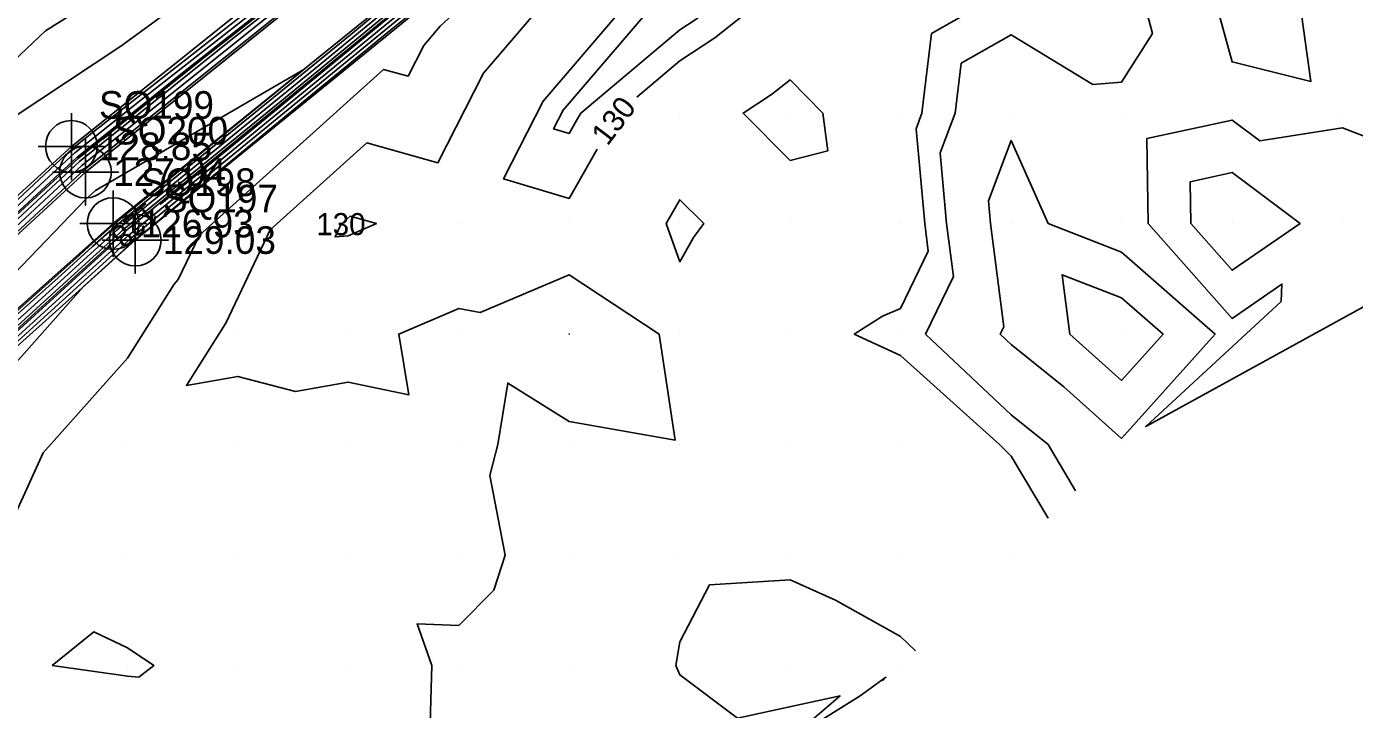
# Model space of a CAD drawing. Extents: x 2354170 to 2357230, y 866100 to 868290.
# Drawn here: x 2355730.9 to 2355851.1, y 866576 to 866637.8 of the extents above; entities that cross this region are included whole.
import ezdxf

# ---------------------------------------------------------------- set-up
doc = ezdxf.new("R2010")
doc.units = 0
for name, color, linetype in [('Default', 7, 'Continuous'), ('DTM Contours Major', 7, 'Continuous'), ('DTM Contours Minor', 7, 'Continuous'), ('Exist DTM Breakline', 7, 'Continuous'), ('Exist DTM Breakline Cogo Elevation', 7, 'Continuous'), ('Exist DTM Breakline Cogo Number', 7, 'Continuous'), ('Exist DTM Breakline Cogo Point CELL', 7, 'Continuous'), ('Exist DTM QL2 LIDAR Elevation Point', 7, 'Continuous'), ('Exist DTM Ridgeline', 7, 'Continuous'), ('Exist DTM Ridgeline Cogo Elevation', 7, 'Continuous'), ('Exist DTM Ridgeline Cogo Number', 7, 'Continuous'), ('Exist DTM Ridgeline Cogo Point CELL', 7, 'Continuous'), ('PH Exist DTM Breakline', 7, 'Continuous')]:
    doc.layers.add(name, color=color, linetype=linetype)

msp = doc.modelspace()

# ---------------------------------------------------------------- linework, layer by layer
at = {"layer": 'Default'}
for points in [[(2355850.42, 866717.32), (2355837.03, 866706.66), (2355826.72, 866699.21), (2355812.7, 866688.16), (2355805.6, 866682.46), (2355788.44, 866668.95), (2355782.1, 866663.87), (2355762.96, 866648.82), (2355758.58, 866645.31), (2355737.06, 866628.44), (2355735.02, 866626.8), (2355733.94, 866625.8), (2355719.38, 866612.21)], [(2355850.63, 866716.91), (2355840.27, 866708.66), (2355826.81, 866698.92), (2355815.55, 866690.05), (2355805.75, 866682.19), (2355791.9, 866671.28), (2355782.26, 866663.56), (2355766.74, 866651.36), (2355758.76, 866644.97), (2355741.22, 866631.21), (2355735.23, 866626.42), (2355732.06, 866623.49), (2355720.17, 866612.39)], [(2355849.99, 866714.65), (2355827.06, 866698.07), (2355824.08, 866695.72), (2355806.18, 866681.37), (2355802.26, 866678.29), (2355782.75, 866662.65), (2355778.07, 866658.96), (2355759.32, 866643.94), (2355753.7, 866639.54), (2355735.87, 866625.26), (2355726.43, 866616.54)], [(2355850.83, 866712.85), (2355830.09, 866699.91), (2355827.15, 866697.79), (2355826.93, 866697.61), (2355806.32, 866681.09), (2355805.72, 866680.62), (2355782.91, 866662.34), (2355781.84, 866661.5), (2355759.5, 866643.6), (2355757.86, 866642.32), (2355736.08, 866624.87), (2355724.55, 866614.22)], [(2355846.75, 866712.66), (2355826.98, 866698.36), (2355821.24, 866693.83), (2355806.03, 866681.64), (2355798.81, 866675.95), (2355782.59, 866662.95), (2355774.29, 866656.43), (2355759.13, 866644.29), (2355749.54, 866636.77), (2355735.66, 866625.64), (2355728.31, 866618.85)], [(2355715.05, 866597.94), (2355730.87, 866612.03), (2355737.35, 866617.92), (2355739.04, 866619.42), (2355739.24, 866619.6), (2355756.97, 866634.06), (2355762.45, 866638.55), (2355781.39, 866653.99), (2355785.67, 866657.5), (2355805.81, 866673.9), (2355808.9, 866676.44), (2355809.54, 866676.96), (2355814.91, 866681.33), (2355816.02, 866682.02), (2355823.7, 866686.54), (2355846.07, 866675.66), (2355850.7, 866673.47), (2355851.52, 866673.08)], [(2355728.02, 866608.96), (2355737.87, 866617.91), (2355739.23, 866619.12), (2355739.52, 866619.39), (2355753.78, 866631.01), (2355762.73, 866638.35), (2355778.21, 866650.97), (2355785.94, 866657.3), (2355802.64, 866670.91), (2355809.16, 866676.25), (2355810.51, 866677.36), (2355815.03, 866681.04), (2355817.51, 866682.56), (2355823.55, 866686.12), (2355841.15, 866677.56), (2355850.56, 866673.11), (2355852.21, 866672.32)], [(2355719.44, 866599.73), (2355739.42, 866617.88), (2355739.78, 866618.2), (2355740.39, 866618.75), (2355744.2, 866621.86), (2355763.57, 866637.74), (2355768.67, 866641.91), (2355786.75, 866656.73), (2355793.13, 866661.93), (2355809.95, 866675.71), (2355813.42, 866678.55), (2355815.39, 866680.15), (2355821.97, 866684.19), (2355823.1, 866684.86), (2355826.39, 866683.26), (2355850.13, 866672.02), (2355854.31, 866670.04)], [(2355722.3, 866602.8), (2355738.9, 866617.89), (2355739.6, 866618.51), (2355740.1, 866618.96), (2355747.39, 866624.91), (2355763.29, 866637.95), (2355771.85, 866644.93), (2355786.48, 866656.92), (2355796.3, 866664.92), (2355809.69, 866675.89), (2355812.45, 866678.15), (2355815.27, 866680.45), (2355820.48, 866683.65), (2355823.25, 866685.28), (2355831.31, 866681.36), (2355850.27, 866672.38), (2355853.61, 866670.8)], [(2355742.96, 866621.74), (2355750.59, 866627.96), (2355763.01, 866638.15), (2355775.03, 866647.95), (2355786.21, 866657.11), (2355799.47, 866667.91), (2355809.42, 866676.07), (2355811.48, 866677.75), (2355815.15, 866680.74), (2355819, 866683.1), (2355820.93, 866684.25)], [(2355728.57, 866590.9), (2355732.37, 866599.26), (2355739.98, 866607.82), (2355744.21, 866614.54), (2355744.59, 866614.95), (2355746.5, 866618.97), (2355763.18, 866633.97), (2355765.39, 866633.34), (2355766.81, 866636.13), (2355768.3, 866637.87), (2355787.4, 866655.52), (2355787.8, 866656.1), (2355788.14, 866656.51), (2355796.05, 866663.53), (2355810.47, 866675.34), (2355815.35, 866679.34), (2355815.62, 866679.56), (2355817.1, 866680.47), (2355822.34, 866681.39), (2355824.99, 866677.56), (2355837.44, 866677.17), (2355849.85, 866671.3), (2355855.71, 866668.53)], [(2355782.52, 866626.74), (2355779.98, 866622.29), (2355774.04, 866624.06), (2355777.62, 866631.1), (2355784.83, 866639.5), (2355789.37, 866643.69), (2355795.42, 866652.29), (2355800.47, 866658.49), (2355810.24, 866667.14), (2355814.27, 866673.2), (2355817.32, 866675.84), (2355821.33, 866676.54), (2355828.03, 866666.87), (2355832.84, 866666.72)], [(2355785.76, 866665.93), (2355782.43, 866663.26), (2355770.51, 866653.89), (2355758.95, 866644.63), (2355745.38, 866633.99), (2355735.45, 866626.03), (2355730.18, 866621.17), (2355720.97, 866612.57), (2355710.2, 866602.62), (2355709.21, 866601.7)], [(2355784.37, 866666.12), (2355781.94, 866664.17), (2355759.18, 866646.29), (2355758.39, 866645.65), (2355751, 866639.86), (2355754.21, 866643.62), (2355754.9, 866647.4), (2355739.66, 866642.46), (2355736.7, 866640.05), (2355732.57, 866637.45), (2355722.28, 866627.74), (2355720.69, 866625.88), (2355715.18, 866620.89)], [(2355716.16, 866594.63), (2355716.39, 866594.86), (2355718.21, 866593.67), (2355720.66, 866595.92), (2355721.71, 866598.21), (2355736.02, 866614.31), (2355739.94, 866617.87), (2355739.96, 866617.9), (2355740.67, 866618.54), (2355741.01, 866618.81), (2355763.84, 866637.54), (2355765.49, 866638.88), (2355787.02, 866656.54), (2355789.97, 866658.93), (2355790.04, 866658.99)], [(2355858.47, 866658.55), (2355863.2, 866658.95), (2355878.79, 866652.52), (2355882.87, 866650.35), (2355904.3, 866641.73), (2355902.09, 866640.08), (2355832.16, 866601.64), (2355844.43, 866612.97), (2355844.5, 866614.53), (2355839.98, 866611.43), (2355832.4, 866620.01), (2355832.27, 866627.71), (2355839.98, 866629.38), (2355842.48, 866627.51), (2355849.98, 866628.67), (2355856.23, 866626.26), (2355861.11, 866630.01), (2355860.4, 866639.59), (2355860.67, 866640.01), (2355859.98, 866640.64), (2355850.71, 866640.73), (2355850.59, 866650.01), (2355858.47, 866658.55)], [(2355823.32, 866593.34), (2355819.98, 866598.95), (2355818.94, 866600.01), (2355809.98, 866608.06), (2355805.78, 866610.01), (2355808.34, 866611.64), (2355809.98, 866612.32), (2355812.48, 866617.51), (2355812.16, 866620.01), (2355811.39, 866628.6), (2355811.91, 866630.01), (2355812.78, 866637.21), (2355817.72, 866640.01), (2355809.98, 866645.97), (2355807.73, 866642.26), (2355799.98, 866641.68), (2355797.19, 866640.01), (2355793.17, 866636.81), (2355789.98, 866634.73), (2355786.09, 866631.45)], [(2355838.5, 866640.01), (2355838.47, 866641.51), (2355839.98, 866643.2), (2355846.13, 866640.01), (2355847.12, 866632.87), (2355839.98, 866634.64), (2355838.5, 866640.01)], [(2355714.48, 866597.96), (2355733.73, 866615.11), (2355736.83, 866617.93), (2355738.86, 866619.73), (2355738.95, 866619.81), (2355760.17, 866637.11), (2355762.17, 866638.75)], [(2355767.34, 866572.64), (2355767.53, 866580.01), (2355766.21, 866583.77), (2355769.98, 866583.64), (2355773.15, 866586.83), (2355774.17, 866590.01), (2355772.78, 866597.2), (2355773.53, 866600.01), (2355774.41, 866605.58), (2355779.98, 866602.1), (2355789.57, 866600.42), (2355788.11, 866610.01), (2355779.98, 866615.36), (2355771.93, 866611.95), (2355769.98, 866612.31), (2355764.55, 866610.01), (2355765.47, 866604.52), (2355759.98, 866605.66), (2355755.19, 866604.8), (2355749.98, 866606.18), (2355745.32, 866605.34), (2355748.82, 866610.92), (2355748.9, 866611), (2355752.91, 866619.46), (2355761.66, 866627.33), (2355768.09, 866625.51), (2355772.21, 866633.62), (2355776.57, 866638.69)], [(2355799.98, 866625.73), (2355795.72, 866630.01), (2355798.3, 866631.69), (2355799.98, 866633.02), (2355802.93, 866630.01), (2355803.39, 866626.6), (2355799.98, 866625.73)], [(2355819.31, 866610.68), (2355818.11, 866620.01), (2355817.92, 866622.06), (2355819.98, 866627.54), (2355823.32, 866620.01), (2355829.98, 866617.42), (2355838.44, 866610.01), (2355829.98, 866600.57), (2355824.76, 866605.23), (2355819.98, 866609.06), (2355818.98, 866610.01), (2355819.31, 866610.68)], [(2355836.25, 866620.01), (2355836.19, 866623.8), (2355839.98, 866624.62), (2355846.14, 866620.01), (2355839.98, 866615.79), (2355836.25, 866620.01)], [(2355789.98, 866616.55), (2355788.75, 866620.01), (2355789.2, 866620.79), (2355789.98, 866622.17), (2355792.16, 866620.01), (2355791.24, 866618.75), (2355789.98, 866616.55)], [(2355759.33, 866619.96), (2355760.14, 866620.68), (2355762.53, 866620.01), (2355759.98, 866618.9), (2355758.78, 866618.81), (2355759.33, 866619.96)], [(2355664.82, 866550.18), (2355665.04, 866550.42), (2355666.7, 866552.18), (2355671.87, 866557.83), (2355678.6, 866563.82), (2355694.01, 866577.86), (2355701.94, 866584.93), (2355716.18, 866597.89), (2355725.16, 866605.88), (2355738.36, 866617.88)], [(2355829.98, 866613.29), (2355824.6, 866615.38), (2355825.29, 866610.01), (2355829.98, 866605.82), (2355833.73, 866610.01), (2355829.98, 866613.29)], [(2355779.95, 866610.01), (2355779.98, 866610.02), (2355780, 866610.01), (2355780, 866609.99), (2355779.98, 866609.99), (2355779.95, 866610.01)], [(2355811.31, 866581.33), (2355809.98, 866582.63), (2355804.07, 866585.92), (2355799.98, 866587.77), (2355792.69, 866587.3), (2355789.98, 866582.14), (2355789.64, 866580.01), (2355789.98, 866579.17), (2355795.21, 866575.24), (2355804.49, 866577.26), (2355799.64, 866573.11), (2355806.31, 866577.25), (2355808.64, 866578.94), (2355808.33, 866578.63)], [(2355733.16, 866580.01), (2355736.93, 866583.06), (2355739.98, 866581.62), (2355742.38, 866580.01), (2355741.03, 866578.96), (2355739.98, 866579.05), (2355733.16, 866580.01)]]:
    msp.add_lwpolyline(points, dxfattribs=at)
at = {"layer": 'DTM Contours Major'}
for points in [[(2355808.82, 866649.75), (2355805.57, 866644.41), (2355799.98, 866643.99), (2355793.33, 866640.01), (2355791.46, 866638.52), (2355789.98, 866637.55), (2355781.02, 866630.01), (2355780.65, 866629.34), (2355779.98, 866628.17), (2355778.57, 866628.59), (2355779.42, 866630.27), (2355787.59, 866639.77), (2355789.7, 866641.72), (2355796.68, 866651.65), (2355802.53, 866658.81), (2355810.18, 866665.6), (2355814.98, 866672.81), (2355817.54, 866675.02)], [(2355825.81, 866595.83), (2355823.33, 866600.01), (2355819.98, 866602.69), (2355812.24, 866610.01), (2355814.75, 866615.23), (2355814.14, 866620.01), (2355813.57, 866626.42), (2355814.91, 866630.01), (2355815.46, 866634.53), (2355819.98, 866637.1), (2355827.37, 866632.61), (2355829.98, 866632.82), (2355832.78, 866637.21), (2355832.01, 866640.01), (2355831.88, 866648.11), (2355833.57, 866650.01), (2355829.98, 866651.68), (2355828.42, 866651.56), (2355819.98, 866651.61), (2355818.57, 866651.41), (2355814.42, 866651.09)]]:
    msp.add_lwpolyline(points, dxfattribs=at)
at = {"layer": 'DTM Contours Minor'}
for points in [[(2355729.6, 866610.08), (2355738.21, 866617.9), (2355739.35, 866618.91), (2355739.72, 866619.25), (2355751.65, 866628.98), (2355762.92, 866638.22), (2355776.09, 866648.95), (2355786.12, 866657.18), (2355800.53, 866668.91), (2355809.34, 866676.13), (2355811.15, 866677.62), (2355815.11, 866680.84), (2355818.5, 866682.92), (2355823.45, 866685.84), (2355837.87, 866678.82), (2355850.46, 866672.86), (2355852.68, 866671.82), (2355858.43, 866669.03), (2355866.39, 866665.17), (2355885.32, 866655.7), (2355892.11, 866652.42), (2355894.71, 866651.12)], [(2355807.65, 866683.2), (2355805.94, 866681.82), (2355796.5, 866674.39), (2355782.48, 866663.16), (2355771.77, 866654.74), (2355759.01, 866644.51), (2355746.77, 866634.91), (2355735.52, 866625.9), (2355729.56, 866620.4), (2355721.24, 866612.63), (2355709.33, 866601.63), (2355699.47, 866592.44), (2355686.08, 866580.08), (2355677.66, 866572.23), (2355663.05, 866558.75), (2355656.41, 866552.56)], [(2355721.71, 866598.21), (2355736.02, 866614.31), (2355739.94, 866617.87), (2355739.96, 866617.9), (2355740.67, 866618.54), (2355741.01, 866618.81), (2355763.84, 866637.54), (2355765.49, 866638.88), (2355787.02, 866656.54), (2355789.97, 866658.93), (2355810.21, 866675.52), (2355814.38, 866678.95), (2355815.51, 866679.86), (2355821.6, 866683.6), (2355822.84, 866683.82), (2355823.46, 866682.91), (2355826.41, 866682.82), (2355849.99, 866671.66), (2355855.01, 866669.28), (2355857.62, 866668.02), (2355864.89, 866664.5)], [(2355737.55, 866640.74), (2355736.7, 866640.05), (2355732.57, 866637.45), (2355722.28, 866627.74), (2355720.69, 866625.88), (2355711.66, 866617.71), (2355719.95, 866616.53), (2355722.7, 866615.87), (2355718.58, 866612.03), (2355718, 866611.5), (2355697.03, 866591.95), (2355693.84, 866588.99), (2355675.4, 866571.82), (2355670.05, 866566.89), (2355653.69, 866551.66), (2355647.63, 866545.33), (2355635.56, 866532.54), (2355630.02, 866526.75), (2355614.92, 866510.76), (2355612.55, 866508.27)], [(2355728.22, 866610.55), (2355735.64, 866617.16), (2355736.49, 866617.93), (2355738.73, 866619.93), (2355738.76, 866619.95), (2355755.94, 866633.96), (2355737.09, 866623), (2355736.25, 866622.26), (2355729.69, 866615.43), (2355719.27, 866606.28), (2355708.81, 866595.86), (2355695.92, 866584.47), (2355687.31, 866576.11), (2355672.96, 866563.41), (2355665.51, 866556.28), (2355661.41, 866551.9), (2355646.83, 866536.31), (2355638.19, 866530.86), (2355635.18, 866527.6), (2355636.06, 866529.42)]]:
    msp.add_lwpolyline(points, dxfattribs=at)
at = {"layer": 'Exist DTM Breakline'}
for points in [[(2355361.74, 866117.94), (2355394.04, 866183.66), (2355433.6, 866257.62), (2355503.45, 866369.34), (2355596.39, 866487.31), (2355657.48, 866552.26), (2355736.19, 866624.67), (2355827.16, 866697.76), (2355869.57, 866728.83), (2355917.57, 866765.21), (2355965.06, 866802.76)], [(2355368.43, 866114.28), (2355394.89, 866169.22), (2355434.21, 866246.39), (2355517.97, 866378.8), (2355601.38, 866486.27), (2355669.14, 866558.09), (2355738.69, 866620.01), (2355814.81, 866681.57), (2355823.8, 866686.8), (2355859.09, 866669.85), (2355910.74, 866643.97)]]:
    msp.add_lwpolyline(points, dxfattribs=at)
at = {"layer": 'Exist DTM Breakline Cogo Point CELL'}
for points in [[(2355736.19, 866627.67), (2355736.19, 866621.67), (2355736.19, 866624.67), (2355739.19, 866624.67), (2355733.19, 866624.67)], [(2355738.69, 866623.01), (2355738.69, 866617.01), (2355738.69, 866620.01), (2355741.69, 866620.01), (2355735.69, 866620.01)]]:
    msp.add_lwpolyline(points, dxfattribs=at)
for centre in [(2355736.19, 866624.67), (2355738.69, 866620.01)]:
    msp.add_circle(centre, 2.34, dxfattribs=at)
at = {"layer": 'Exist DTM QL2 LIDAR Elevation Point'}
for p, q in [((2355779.98, 866630.01), (2355779.98, 866630.01)), ((2355789.98, 866630.01), (2355789.98, 866630.01)), ((2355799.98, 866630.01), (2355799.98, 866630.01)), ((2355809.98, 866630.01), (2355809.98, 866630.01)), ((2355819.98, 866630.01), (2355819.98, 866630.01)), ((2355829.98, 866630.01), (2355829.98, 866630.01)), ((2355839.98, 866630.01), (2355839.98, 866630.01)), ((2355849.98, 866630.01), (2355849.98, 866630.01)), ((2355759.98, 866620.01), (2355759.98, 866620.01)), ((2355769.98, 866620.01), (2355769.98, 866620.01)), ((2355779.98, 866620.01), (2355779.98, 866620.01)), ((2355789.98, 866620.01), (2355789.98, 866620.01)), ((2355799.98, 866620.01), (2355799.98, 866620.01)), ((2355809.98, 866620.01), (2355809.98, 866620.01)), ((2355819.98, 866620.01), (2355819.98, 866620.01)), ((2355829.98, 866620.01), (2355829.98, 866620.01)), ((2355839.98, 866620.01), (2355839.98, 866620.01)), ((2355849.98, 866620.01), (2355849.98, 866620.01)), ((2355749.98, 866610.01), (2355749.98, 866610.01)), ((2355759.98, 866610.01), (2355759.98, 866610.01)), ((2355769.98, 866610.01), (2355769.98, 866610.01)), ((2355779.98, 866610.01), (2355779.98, 866610.01)), ((2355789.98, 866610.01), (2355789.98, 866610.01)), ((2355799.98, 866610.01), (2355799.98, 866610.01)), ((2355809.98, 866610.01), (2355809.98, 866610.01)), ((2355819.98, 866610.01), (2355819.98, 866610.01)), ((2355829.98, 866610.01), (2355829.98, 866610.01)), ((2355839.98, 866610.01), (2355839.98, 866610.01)), ((2355739.98, 866600.01), (2355739.98, 866600.01)), ((2355749.98, 866600.01), (2355749.98, 866600.01)), ((2355759.98, 866600.01), (2355759.98, 866600.01)), ((2355769.98, 866600.01), (2355769.98, 866600.01)), ((2355779.98, 866600.01), (2355779.98, 866600.01)), ((2355789.98, 866600.01), (2355789.98, 866600.01)), ((2355799.98, 866600.01), (2355799.98, 866600.01)), ((2355809.98, 866600.01), (2355809.98, 866600.01)), ((2355819.98, 866600.01), (2355819.98, 866600.01)), ((2355829.98, 866600.01), (2355829.98, 866600.01)), ((2355739.98, 866590.01), (2355739.98, 866590.01)), ((2355749.98, 866590.01), (2355749.98, 866590.01)), ((2355759.98, 866590.01), (2355759.98, 866590.01)), ((2355769.98, 866590.01), (2355769.98, 866590.01)), ((2355779.98, 866590.01), (2355779.98, 866590.01)), ((2355789.98, 866590.01), (2355789.98, 866590.01)), ((2355799.98, 866590.01), (2355799.98, 866590.01)), ((2355809.98, 866590.01), (2355809.98, 866590.01)), ((2355819.98, 866590.01), (2355819.98, 866590.01)), ((2355739.98, 866580.01), (2355739.98, 866580.01)), ((2355749.98, 866580.01), (2355749.98, 866580.01)), ((2355759.98, 866580.01), (2355759.98, 866580.01)), ((2355769.98, 866580.01), (2355769.98, 866580.01)), ((2355779.98, 866580.01), (2355779.98, 866580.01)), ((2355789.98, 866580.01), (2355789.98, 866580.01)), ((2355799.98, 866580.01), (2355799.98, 866580.01)), ((2355809.98, 866580.01), (2355809.98, 866580.01))]:
    msp.add_line(p, q, dxfattribs=at)
at = {"layer": 'Exist DTM Ridgeline'}
for points in [[(2355359.21, 866119.33), (2355391.05, 866186.52), (2355431.02, 866258.6), (2355499.33, 866371.65), (2355593.69, 866489.44), (2355651.92, 866551.38), (2355734.91, 866627), (2355826.44, 866700.14), (2355852.87, 866722.79), (2355915.41, 866769.54), (2355965.69, 866805.26), (2355970.96, 866806.36)], [(2355370.78, 866112.99), (2355397.74, 866167.09), (2355435.8, 866244.69), (2355518.89, 866375.79), (2355604.42, 866484.07), (2355673.04, 866557.71), (2355740.7, 866618.52), (2355815.66, 866679.47), (2355822.99, 866684.57), (2355856.95, 866667.18), (2355908.26, 866642.02)]]:
    msp.add_lwpolyline(points, dxfattribs=at)
at = {"layer": 'Exist DTM Ridgeline Cogo Point CELL'}
for points in [[(2355734.91, 866630), (2355734.91, 866624), (2355734.91, 866627), (2355737.91, 866627), (2355731.91, 866627)], [(2355740.7, 866621.52), (2355740.7, 866615.52), (2355740.7, 866618.52), (2355743.7, 866618.52), (2355737.7, 866618.52)]]:
    msp.add_lwpolyline(points, dxfattribs=at)
for centre in [(2355734.91, 866627), (2355740.7, 866618.52)]:
    msp.add_circle(centre, 2.34, dxfattribs=at)
at = {"layer": 'PH Exist DTM Breakline'}
msp.add_lwpolyline([(2355664.44, 866581.17), (2355678.87, 866591.74), (2355697.77, 866608.52), (2355739.39, 866636.06), (2355767.33, 866656.48), (2355791.92, 866679.15), (2355807.33, 866694.13), (2355827.81, 866708.67), (2355845.36, 866721.78), (2355870.87, 866738.49), (2355895.66, 866757.21), (2355909.47, 866768.14), (2355930.04, 866783.49), (2355943.52, 866793.44)], dxfattribs=at)

# ---------------------------------------------------------------- texts
at = {"layer": 'Default'}
for s, rotation, p in [('130', 52.8537, (2355783.44, 866626.96)), ('128', 220.0501, (2355741.73, 866622.07))]:
    msp.add_text(s, height=2, rotation=rotation, dxfattribs=at).set_placement(p)
msp.add_text('130', height=2, dxfattribs=at).set_placement((2355757.08, 866618.96))
at = {"layer": 'Exist DTM Breakline Cogo Elevation'}
for s, p in [('127.04', (2355738.69, 866623.42)), ('126.93', (2355741.19, 866618.76))]:
    msp.add_text(s, height=2.5, dxfattribs=at).set_placement(p)
at = {"layer": 'Exist DTM Breakline Cogo Number'}
for s, p in [('SQ200', (2355738.69, 866627.17)), ('SQ198', (2355741.19, 866622.51))]:
    msp.add_text(s, height=2.5, dxfattribs=at).set_placement(p)
at = {"layer": 'Exist DTM Ridgeline Cogo Elevation'}
for s, p in [('128.85', (2355737.41, 866625.75)), ('129.03', (2355743.2, 866617.27))]:
    msp.add_text(s, height=2.5, dxfattribs=at).set_placement(p)
at = {"layer": 'Exist DTM Ridgeline Cogo Number'}
for s, p in [('SQ199', (2355737.41, 866629.5)), ('SQ197', (2355743.2, 866621.02))]:
    msp.add_text(s, height=2.5, dxfattribs=at).set_placement(p)

doc.saveas('drawing.dxf')
